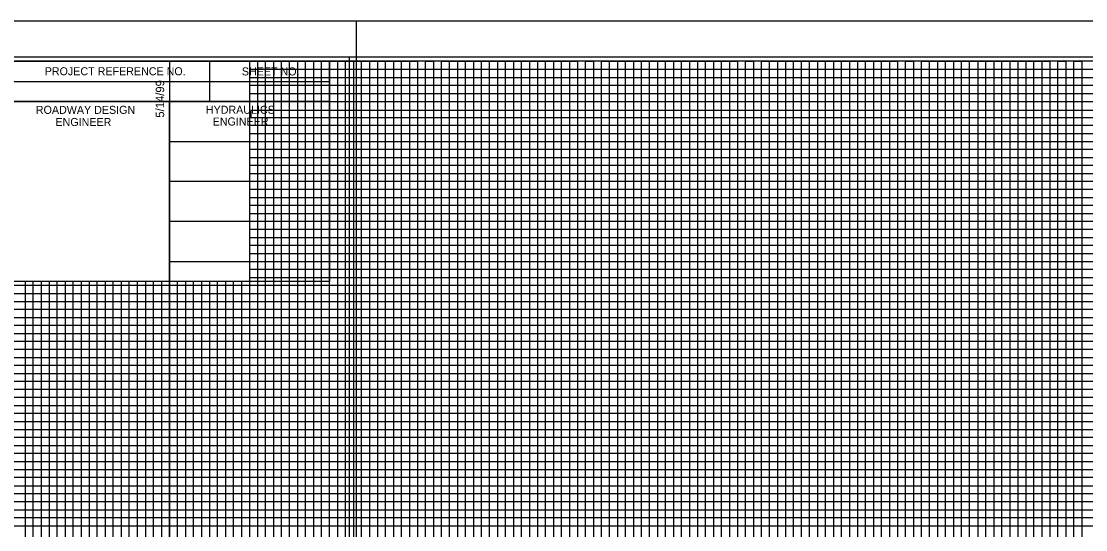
# Model space of a CAD drawing. Extents: x 2345490 to 2436403, y 465165 to 573888.
# Drawn here: x 2412153 to 2412818, y 537558 to 537876 of the extents above; entities that cross this region are included whole.
import ezdxf

# ---------------------------------------------------------------- set-up
doc = ezdxf.new("R2010")
doc.units = 0
for name, color, linetype in [('Old_Level_1', 7, 'Continuous'), ('Old_Level_18', 7, 'Continuous'), ('Old_Level_40', 7, 'Continuous'), ('Old_Level_41', 7, 'Continuous'), ('Old_Level_42', 7, 'Continuous'), ('Old_Level_43', 7, 'Continuous'), ('Old_Level_44', 7, 'Continuous'), ('Old_Level_50', 7, 'Continuous'), ('Old_Level_51', 7, 'Continuous'), ('Old_Level_52', 7, 'Continuous'), ('Old_Level_53', 7, 'Continuous')]:
    doc.layers.add(name, color=color, linetype=linetype)

msp = doc.modelspace()

# ---------------------------------------------------------------- linework, layer by layer
at = {"layer": 'Old_Level_1'}
msp.add_line((2412357.825, 537853.0535), (2412357.825, 537853.0535), dxfattribs=at)
at = {"layer": 'Old_Level_18'}
for points in [[(2412345.325, 537850.5035), (2410845.325, 537850.5035), (2410845.325, 536800.5035), (2412345.325, 536800.5035)], [(2413745.325, 537850.5035), (2412245.325, 537850.5035), (2412245.325, 536800.5035), (2413745.325, 536800.5035)]]:
    msp.add_lwpolyline(points, close=True, dxfattribs=at)
at = {"layer": 'Old_Level_40'}
for p, q in [((2412270.325, 537850.4535), (2412270.325, 537825.4535)), ((2412145.275, 537837.9535), (2412345.325, 537837.9535)), ((2412245.325, 537825.4535), (2412245.325, 537713.0035))]:
    msp.add_line(p, q, dxfattribs=at)
for points in [[(2412145.275, 537850.5035), (2412345.325, 537850.5035), (2412345.325, 537825.4535), (2412145.275, 537825.4535)], [(2412145.275, 537825.4535), (2412245.325, 537825.4535), (2412245.325, 537712.9535), (2412145.275, 537712.9535)], [(2412245.325, 537825.4535), (2412345.325, 537825.4535), (2412345.325, 537712.9535), (2412245.325, 537712.9535)]]:
    msp.add_lwpolyline(points, close=True, dxfattribs=at)
at = {"layer": 'Old_Level_41'}
for points in [[(2412145.325, 537850.5035), (2412171.625, 537850.5035)], [(2412245.325, 537850.5035), (2412295.325, 537850.5035), (2412295.325, 536825.5035)], [(2412320.325, 536825.5035), (2412320.325, 537850.5035), (2412370.325, 537850.5035), (2412370.325, 536825.5035)], [(2412345.325, 536825.5035), (2412345.325, 537850.5035), (2412395.325, 537850.5035), (2412395.325, 536825.5035)], [(2412420.325, 536825.5035), (2412420.325, 537850.5035), (2412470.325, 537850.5035), (2412470.325, 536825.5035)], [(2412445.325, 536825.5035), (2412445.325, 537850.5035), (2412495.325, 537850.5035), (2412495.325, 536825.5035)], [(2412520.325, 536825.5035), (2412520.325, 537850.5035), (2412570.325, 537850.5035), (2412570.325, 536825.5035)], [(2412545.325, 536825.5035), (2412545.325, 537850.5035), (2412595.325, 537850.5035), (2412595.325, 536825.5035)], [(2412620.325, 536825.5035), (2412620.325, 537850.5035), (2412670.325, 537850.5035), (2412670.325, 536825.5035)], [(2412645.325, 536825.5035), (2412645.325, 537850.5035), (2412695.325, 537850.5035), (2412695.325, 536825.5035)], [(2412720.325, 536825.5035), (2412720.325, 537850.5035), (2412770.325, 537850.5035), (2412770.325, 536825.5035)], [(2412745.325, 536825.5035), (2412745.325, 537850.5035), (2412795.325, 537850.5035), (2412795.325, 536825.5035)], [(2412245.325, 537800.5035), (2413545.275, 537800.5035)], [(2412145.275, 537750.5035), (2410845.325, 537750.5035), (2410845.325, 537700.4535), (2412345.325, 537700.4535)], [(2413545.275, 537750.5035), (2412245.325, 537750.5035), (2412245.325, 537700.4535), (2413745.325, 537700.4535)], [(2412345.325, 537675.5035), (2410845.325, 537675.5035), (2410845.325, 537725.5035), (2412145.275, 537725.5035)], [(2413745.325, 537675.5035), (2412245.325, 537675.5035), (2412245.325, 537725.5035), (2413545.275, 537725.5035)], [(2412170.325, 537712.9535), (2412170.325, 536825.5035), (2412220.325, 536825.5035), (2412220.325, 537712.9535)], [(2412270.325, 537712.9535), (2412270.325, 536825.5035)], [(2412345.325, 537650.5035), (2410845.325, 537650.5035), (2410845.325, 537600.5035), (2412345.325, 537600.5035)], [(2413745.325, 537650.5035), (2412245.325, 537650.5035), (2412245.325, 537600.5035), (2413745.325, 537600.5035)], [(2412345.325, 537575.5035), (2410845.325, 537575.5035), (2410845.325, 537625.5035), (2412345.325, 537625.5035)], [(2413745.325, 537575.5035), (2412245.325, 537575.5035), (2412245.325, 537625.5035), (2413745.325, 537625.5035)]]:
    msp.add_lwpolyline(points, dxfattribs=at)
at = {"layer": 'Old_Level_42'}
for points in [[(2413545.275, 537775.5035), (2412245.425, 537775.5035), (2412245.425, 537825.4535), (2413545.275, 537825.4535)], [(2412195.325, 537712.9535), (2412195.325, 536825.5035), (2412245.325, 536825.5035), (2412245.325, 537712.9535)], [(2412295.325, 537712.9535), (2412295.325, 536825.5035), (2412345.325, 536825.5035)]]:
    msp.add_lwpolyline(points, dxfattribs=at)
at = {"layer": 'Old_Level_43'}
for p, q in [((2412295.325, 537670.5035), (2410895.325, 537670.5035)), ((2413695.325, 537670.5035), (2412295.325, 537670.5035)), ((2412295.325, 537670.5035), (2412295.325, 537665.5035)), ((2410895.325, 537665.5035), (2412295.325, 537665.5035)), ((2412295.325, 537665.5035), (2413695.325, 537665.5035)), ((2412295.325, 537645.5035), (2410895.325, 537645.5035)), ((2413695.325, 537645.5035), (2412295.325, 537645.5035))]:
    msp.add_line(p, q, dxfattribs=at)
for points in [[(2412300.325, 537850.5035), (2412305.325, 537850.5035), (2412310.325, 537850.5035), (2412315.325, 537850.5035), (2412325.325, 537850.5035), (2412292.275, 537850.5035), (2412297.275, 537850.5035), (2412255.325, 537850.5035), (2412260.325, 537850.5035), (2412265.325, 537850.5035), (2412275.325, 537850.5035), (2412280.325, 537850.5035), (2412285.325, 537850.5035), (2412290.325, 537850.5035), (2412300.325, 537850.5035), (2412300.325, 536825.5035)], [(2413545.275, 537845.5035), (2412295.325, 537845.5035), (2412295.325, 537840.5035), (2413545.275, 537840.5035)], [(2412305.325, 536825.5035), (2412305.325, 537850.5035), (2412310.325, 537850.5035), (2412310.325, 536825.5035)], [(2412315.325, 536825.5035), (2412315.325, 537850.5035), (2412325.325, 537850.5035), (2412325.325, 536825.5035)], [(2412330.325, 536825.5035), (2412330.325, 537850.5035), (2412335.325, 537850.5035), (2412335.325, 536825.5035)], [(2412340.325, 536825.5035), (2412340.325, 537850.5035), (2412350.325, 537850.5035), (2412350.325, 536825.5035)], [(2412355.325, 536825.5035), (2412355.325, 537850.5035), (2412360.325, 537850.5035), (2412360.325, 536825.5035)], [(2412365.325, 536825.5035), (2412365.325, 537850.5035), (2412375.325, 537850.5035), (2412375.325, 536825.5035)], [(2412380.325, 536825.5035), (2412380.325, 537850.5035), (2412385.325, 537850.5035), (2412385.325, 536825.5035)], [(2412390.325, 536825.5035), (2412390.325, 537850.5035), (2412400.325, 537850.5035), (2412400.325, 536825.5035)], [(2412405.325, 536825.5035), (2412405.325, 537850.5035), (2412410.325, 537850.5035), (2412410.325, 536825.5035)], [(2412415.325, 536825.5035), (2412415.325, 537850.5035), (2412425.325, 537850.5035), (2412425.325, 536825.5035)], [(2412430.325, 536825.5035), (2412430.325, 537850.5035), (2412435.325, 537850.5035), (2412435.325, 536825.5035)], [(2412440.325, 536825.5035), (2412440.325, 537850.5035), (2412450.325, 537850.5035), (2412450.325, 536825.5035)], [(2412455.325, 536825.5035), (2412455.325, 537850.5035), (2412460.325, 537850.5035), (2412460.325, 536825.5035)], [(2412465.325, 536825.5035), (2412465.325, 537850.5035), (2412475.325, 537850.5035), (2412475.325, 536825.5035)], [(2412480.325, 536825.5035), (2412480.325, 537850.5035), (2412485.325, 537850.5035), (2412485.325, 536825.5035)], [(2412490.325, 536825.5035), (2412490.325, 537850.5035), (2412500.325, 537850.5035), (2412500.325, 536825.5035)], [(2412505.325, 536825.5035), (2412505.325, 537850.5035), (2412505.325, 537850.5035), (2412510.325, 537850.5035), (2412510.325, 536825.5035)], [(2412515.325, 536825.5035), (2412515.325, 537850.5035), (2412525.325, 537850.5035), (2412525.325, 536825.5035)], [(2412530.325, 536825.5035), (2412530.325, 537850.5035), (2412535.325, 537850.5035), (2412535.325, 536825.5035)], [(2412540.325, 536825.5035), (2412540.325, 537850.5035), (2412550.325, 537850.5035), (2412550.325, 536825.5035)], [(2412555.325, 536825.5035), (2412555.325, 537850.5035), (2412560.325, 537850.5035), (2412560.325, 536825.5035)], [(2412565.325, 536825.5035), (2412565.325, 537850.5035), (2412575.325, 537850.5035), (2412575.325, 536825.5035)], [(2412580.325, 536825.5035), (2412580.325, 537850.5035), (2412585.325, 537850.5035), (2412585.325, 536825.5035)], [(2412590.325, 536825.5035), (2412590.325, 537850.5035), (2412600.325, 537850.5035), (2412600.325, 536825.5035)], [(2412605.325, 536825.5035), (2412605.325, 537850.5035), (2412610.325, 537850.5035), (2412610.325, 536825.5035)], [(2412615.325, 536825.5035), (2412615.325, 537850.5035), (2412625.325, 537850.5035), (2412625.325, 536825.5035)], [(2412630.325, 537850.5035), (2412630.325, 536825.5035), (2412635.325, 536825.5035), (2412635.325, 537850.5035)], [(2412630.325, 537849.9035), (2412630.325, 536825.5035), (2412635.325, 536825.5035), (2412635.325, 537849.9035)], [(2412640.325, 536825.5035), (2412640.325, 537850.5035), (2412650.325, 537850.5035), (2412650.325, 536825.5035)], [(2412655.325, 536825.5035), (2412655.325, 537850.5035), (2412660.325, 537850.5035), (2412660.325, 536825.5035)], [(2412665.325, 536825.5035), (2412665.325, 537850.5035), (2412675.325, 537850.5035), (2412675.325, 536825.5035)], [(2412680.325, 536825.5035), (2412680.325, 537850.5035), (2412685.325, 537850.5035), (2412685.325, 536825.5035)], [(2412690.325, 536825.5035), (2412690.325, 537850.5035), (2412700.325, 537850.5035), (2412700.325, 536825.5035)], [(2412705.325, 536825.5035), (2412705.325, 537850.5035), (2412710.325, 537850.5035), (2412710.325, 536825.5035)], [(2412715.325, 536825.5035), (2412715.325, 537850.5035), (2412725.325, 537850.5035), (2412725.325, 536825.5035)], [(2412730.325, 536825.5035), (2412730.325, 537850.5035), (2412735.325, 537850.5035), (2412735.325, 536825.5035)], [(2412740.325, 536825.5035), (2412740.325, 537850.5035), (2412750.325, 537850.5035), (2412750.325, 536825.5035)], [(2412755.325, 536825.5035), (2412755.325, 537850.5035), (2412760.325, 537850.5035), (2412760.325, 536825.5035)], [(2412765.325, 536825.5035), (2412765.325, 537850.5035), (2412775.325, 537850.5035), (2412775.325, 536825.5035)], [(2412780.325, 537850.5035), (2412780.325, 536825.5035), (2412785.325, 536825.5035), (2412785.325, 537850.5035), (2412790.325, 537850.5035), (2412790.325, 536825.5035), (2412800.325, 536825.5035), (2412800.325, 537850.5035), (2412805.325, 537850.5035), (2412805.325, 536825.5035), (2412810.325, 536825.5035), (2412810.325, 537850.5035), (2412815.325, 537850.5035), (2412815.325, 536825.5035)], [(2413545.275, 537835.5035), (2412295.325, 537835.5035), (2412295.325, 537830.5035), (2413545.275, 537830.5035)], [(2413545.275, 537819.7535), (2412296.325, 537819.7535), (2412296.325, 537815.5035), (2413545.275, 537815.5035)], [(2413545.275, 537810.5035), (2412295.325, 537810.5035), (2412295.325, 537805.5035), (2413545.275, 537805.5035)], [(2413545.275, 537795.5035), (2412295.325, 537795.5035), (2412295.325, 537790.5035), (2413545.275, 537790.5035)], [(2413545.275, 537785.5035), (2412295.325, 537785.5035), (2412295.325, 537780.5035), (2413545.275, 537780.5035)], [(2413545.275, 537770.5035), (2412295.325, 537770.5035), (2412295.325, 537765.5035), (2413545.275, 537765.5035)], [(2413545.275, 537760.5035), (2412295.325, 537760.5035), (2412295.325, 537755.5035), (2413545.275, 537755.5035)], [(2413545.275, 537745.5035), (2412295.325, 537745.5035), (2412295.325, 537740.5035), (2413545.275, 537740.5035)], [(2413545.275, 537735.5035), (2412295.325, 537735.5035), (2412295.325, 537730.5035), (2413545.275, 537730.5035)], [(2413545.275, 537720.5035), (2412295.325, 537720.5035), (2412295.325, 537715.5035), (2413545.275, 537715.5035)], [(2412155.325, 537712.9535), (2412155.325, 536825.5035), (2412160.325, 536825.5035), (2412160.325, 537712.9535)], [(2412165.325, 537712.9535), (2412165.325, 536825.5035), (2412175.325, 536825.5035), (2412175.325, 537712.9535)], [(2412180.325, 537712.9535), (2412180.325, 536825.5035), (2412185.325, 536825.5035), (2412185.325, 537712.9535)], [(2412190.325, 537712.9535), (2412190.325, 536825.5035), (2412200.325, 536825.5035), (2412200.325, 537712.9535)], [(2412205.325, 537712.9535), (2412205.325, 536825.5035), (2412210.325, 536825.5035), (2412210.325, 537712.9535)], [(2412215.325, 537712.9535), (2412215.325, 536825.5035), (2412225.325, 536825.5035), (2412225.325, 537712.9535)], [(2412230.325, 537712.9535), (2412230.325, 536825.5035)], [(2412230.325, 536825.5035), (2412235.325, 536825.5035), (2412235.325, 537712.9535)], [(2412240.325, 537712.9535), (2412240.325, 536825.5035), (2412250.325, 536825.5035), (2412250.325, 537712.9535)], [(2412255.325, 537712.9535), (2412255.325, 536825.5035), (2412260.325, 536825.5035), (2412260.325, 537712.9535)], [(2412265.325, 537712.9535), (2412265.325, 536825.5035), (2412275.325, 536825.5035), (2412275.325, 537712.9535)], [(2412280.325, 537712.9535), (2412280.325, 536825.5035), (2412285.325, 536825.5035), (2412285.325, 537712.9535)], [(2412290.325, 537712.9535), (2412290.325, 536825.5035), (2412300.325, 536825.5035)], [(2412295.325, 537710.5035), (2410895.325, 537710.5035), (2410895.325, 537710.5035), (2410895.325, 537690.5035), (2412295.325, 537690.5035)], [(2413695.325, 537710.5035), (2412295.325, 537710.5035), (2412295.325, 537710.5035), (2412295.325, 537690.5035), (2413695.325, 537690.5035)], [(2410895.325, 537705.5035), (2412295.325, 537705.5035)], [(2412295.325, 537705.5035), (2413695.325, 537705.5035)], [(2412295.325, 537695.5035), (2410895.325, 537695.5035)], [(2413695.325, 537695.5035), (2412295.325, 537695.5035)], [(2412295.325, 537685.5035), (2410895.325, 537685.5035), (2410895.325, 537680.5035), (2412295.325, 537680.5035)], [(2413695.325, 537685.5035), (2412295.325, 537685.5035), (2412295.325, 537680.5035), (2413695.325, 537680.5035)], [(2412295.325, 537660.5035), (2410895.325, 537660.5035), (2410895.325, 537655.5035), (2412295.325, 537655.5035)], [(2413695.325, 537660.5035), (2412295.325, 537660.5035), (2412295.325, 537655.5035), (2413695.325, 537655.5035)], [(2412295.325, 537640.5035), (2410895.325, 537640.5035), (2410895.325, 537635.5035), (2412295.325, 537635.5035)], [(2413695.325, 537640.5035), (2412295.325, 537640.5035), (2412295.325, 537635.5035), (2413695.325, 537635.5035)], [(2412295.325, 537630.5035), (2410895.325, 537630.5035)], [(2413695.325, 537630.5035), (2412295.325, 537630.5035)], [(2410895.325, 537620.5035), (2412295.325, 537620.5035)], [(2412295.325, 537620.5035), (2413695.325, 537620.5035)], [(2412295.325, 537615.5035), (2410895.325, 537615.5035), (2410895.325, 537610.5035), (2412295.325, 537610.5035)], [(2413695.325, 537615.5035), (2412295.325, 537615.5035), (2412295.325, 537610.5035), (2413695.325, 537610.5035)], [(2412295.325, 537605.5035), (2410895.325, 537605.5035), (2410895.325, 537595.5035), (2412295.325, 537595.5035)], [(2413695.325, 537605.5035), (2412295.325, 537605.5035), (2412295.325, 537595.5035), (2413695.325, 537595.5035)], [(2412295.325, 537590.5035), (2410895.325, 537590.5035), (2410895.325, 537585.5035), (2412295.325, 537585.5035)], [(2413695.325, 537590.5035), (2412295.325, 537590.5035), (2412295.325, 537585.5035), (2413695.325, 537585.5035)], [(2412295.325, 537580.5035), (2410895.325, 537580.5035), (2410895.325, 537570.5035), (2412295.325, 537570.5035)], [(2413695.325, 537580.5035), (2412295.325, 537580.5035), (2412295.325, 537570.5035), (2413695.325, 537570.5035)], [(2412295.325, 537565.5035), (2410895.325, 537565.5035), (2410895.325, 537560.5035), (2412295.325, 537560.5035)], [(2413695.325, 537565.5035), (2412295.325, 537565.5035), (2412295.325, 537560.5035), (2413695.325, 537560.5035)]]:
    msp.add_lwpolyline(points, dxfattribs=at)
at = {"layer": 'Old_Level_50'}
msp.add_line((2412362.325, 537875.5035), (2412362.325, 537875.5035), dxfattribs=at)
for points in [[(2412357.825, 537853.0535), (2410691.325, 537853.0535), (2410691.325, 536797.9535), (2412357.825, 536797.9535)], [(2413757.825, 537853.0535), (2412091.325, 537853.0535), (2412091.325, 536797.9535), (2413757.825, 536797.9535)]]:
    msp.add_lwpolyline(points, close=True, dxfattribs=at)
at = {"layer": 'Old_Level_51'}
for points in [[(2412362.325, 537875.5035), (2410678.325, 537875.5035), (2410678.325, 536775.5035), (2412362.325, 536775.5035)], [(2413762.325, 537875.5035), (2412078.325, 537875.5035), (2412078.325, 536775.5035), (2413762.325, 536775.5035)]]:
    msp.add_lwpolyline(points, close=True, dxfattribs=at)
at = {"layer": 'Old_Level_52'}
msp.add_line((2412357.825, 537853.0535), (2412357.825, 537853.0535), dxfattribs=at)
at = {"layer": 'Old_Level_53'}
msp.add_line((2412357.825, 537853.0535), (2412357.825, 537853.0535), dxfattribs=at)

# ---------------------------------------------------------------- texts
at = {"layer": 'Old_Level_41'}
msp.add_text('5/14/99', height=5.25, rotation=90, dxfattribs=at).set_placement((2412242.075, 537815.3035))
at = {"layer": 'Old_Level_44'}
for s, p in [('PROJECT REFERENCE NO.', (2412167.475, 537841.8035)), ('SHEET NO.', (2412290.625, 537841.7035)), ('ROADWAY DESIGN', (2412161.925, 537817.7035)), ('HYDRAULICS', (2412268.125, 537817.7535)), ('ENGINEER', (2412174.175, 537810.1035)), ('ENGINEER', (2412272.375, 537810.4035))]:
    msp.add_text(s, height=5.0001, dxfattribs=at).set_placement(p)

doc.saveas('drawing.dxf')
